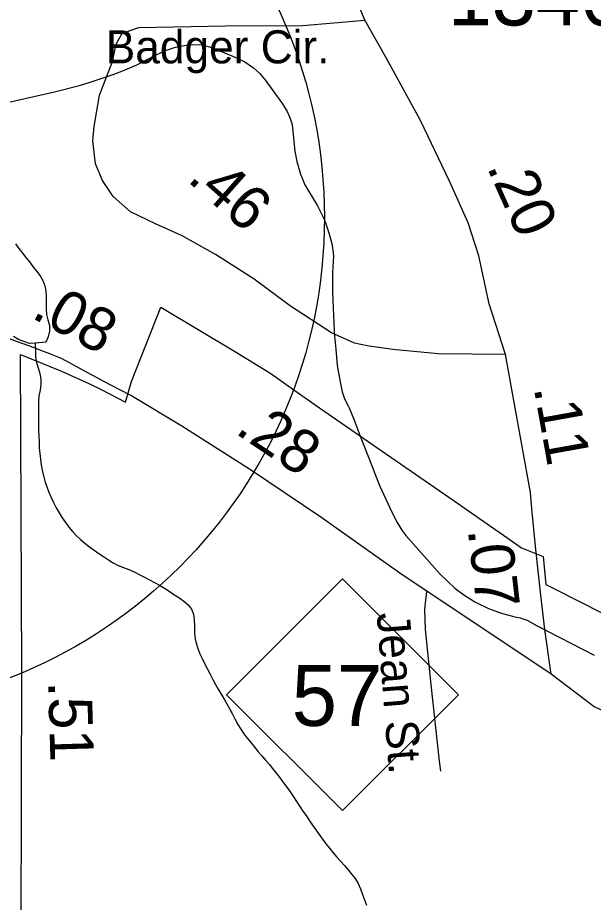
# Model space of a CAD drawing. Extents: x 1950930 to 2061844, y 904556 to 1017002.
# Drawn here: x 1998423 to 2000076, y 961762 to 964303 of the extents above; entities that cross this region are included whole.
import ezdxf

# ---------------------------------------------------------------- set-up
doc = ezdxf.new("R2010")
doc.units = 0
for name, color, linetype in [('Exist Boundary Political City Limit New', 7, 'Continuous'), ('Exist Hydrographic Misc Water Feature', 7, 'Continuous'), ('Exist Road Blue Ridge Parkway', 7, 'Continuous'), ('Exist Road Non-System Type 51', 7, 'Continuous'), ('Exist Road Non-System Type 51 Label', 7, 'Continuous'), ('Exist Road Primary NC Attributed', 7, 'Continuous'), ('Exist Road Primary NC Service Mileage Hundredths English Label', 7, 'Continuous'), ('Exist Road Primary NC Shield CELL', 7, 'Continuous'), ('Exist Road Primary NC Shield Number Label', 7, 'Continuous'), ('Exist Road Primary US Structure Standard Bridge CELL', 7, 'Continuous'), ('Exist Road Secondary Mileage Hundredths English Label', 7, 'Continuous'), ('Exist Road Secondary Type 51 Attributed', 7, 'Continuous'), ('Exist Road Secondary Type 51 Label', 7, 'Continuous'), ('Exist Road Secondary Type 51 Number Label', 7, 'Continuous'), ('Map Preparation Boundary City Limit Buffer Line', 7, 'Continuous')]:
    doc.layers.add(name, color=color, linetype=linetype)

msp = doc.modelspace()

# ---------------------------------------------------------------- linework, layer by layer
at = {"layer": 'Exist Boundary Political City Limit New'}
msp.add_lwpolyline([(1998431.6, 961313.7), (1998434.5, 962426.2), (1998430.5, 963335.1), (1998549, 963286.9), (1998627.4, 963251.6), (1998662.8, 963234.4), (1998732.6, 963198.2), (1998749.4, 963257.2), (1998833.5, 963471.5), (1999048.1, 963343.2), (1999146.9, 963282.8), (1999215.8, 963233.6), (1999277.5, 963190.9), (1999441.9, 963077), (1999688.5, 962906.2), (1999780.9, 962842.2), (1999830.5, 962807.8), (1999869.9, 962780.2), (1999932.4, 962755.3), (1999939.2, 962674.9), (2000055.1, 962615.8), (2000142.2, 962571.4)], dxfattribs=at)
msp.add_lwpolyline([(1998431.6, 961313.7), (1998434.5, 962426.2), (1998430.5, 963335.1), (1998549, 963286.9), (1998627.4, 963251.6), (1998662.8, 963234.4), (1998732.6, 963198.2), (1998749.4, 963257.2), (1998833.5, 963471.5), (1999048.1, 963343.2), (1999146.9, 963282.8), (1999215.8, 963233.6), (1999277.5, 963190.9), (1999441.9, 963077), (1999688.5, 962906.2), (1999780.9, 962842.2), (1999830.5, 962807.8), (1999869.9, 962780.2), (1999932.4, 962755.3), (1999939.2, 962674.9), (2000055.1, 962615.8), (2000142.2, 962571.4)], dxfattribs=at)
at = {"layer": 'Exist Hydrographic Misc Water Feature'}
for p, q in [((1999327.7, 963587), (1999326.7, 963569.9)), ((1999331.8, 963404.1), (1999332.7, 963388.8)), ((1999340.7, 963304), (1999347.6, 963261.9)), ((1999371.6, 963188), (1999374.7, 963181.8)), ((1999460.2, 962963.9), (1999462.7, 962957.5)), ((1999678.4, 962663.7), (1999703.8, 962644.8))]:
    msp.add_line(p, q, dxfattribs=at)
for points in [[(1998829.3, 964200.2), (1998844.6, 964207.1), (1998870.5, 964215.7)], [(1998829.3, 964200.2), (1998844.6, 964207.1), (1998870.5, 964215.7)], [(1998870.5, 964215.7), (1998883.6, 964220.2), (1998919.7, 964226), (1998951.9, 964224.8), (1998980.8, 964217.1), (1999017.1, 964201.9)], [(1998870.5, 964215.7), (1998883.6, 964220.2), (1998919.7, 964226), (1998951.9, 964224.8), (1998980.8, 964217.1), (1999017.1, 964201.9)], [(1998600.6, 964108.1), (1998630.6, 964117.4), (1998696.6, 964139), (1998731.6, 964152.7), (1998764.7, 964167.2), (1998820.4, 964196.4), (1998829.3, 964200.2)], [(1998600.6, 964108.1), (1998630.6, 964117.4), (1998696.6, 964139), (1998731.6, 964152.7), (1998764.7, 964167.2), (1998820.4, 964196.4), (1998829.3, 964200.2)], [(1999017.1, 964201.9), (1999042.5, 964191.3), (1999074.7, 964175.4), (1999100.5, 964158.5)], [(1999017.1, 964201.9), (1999042.5, 964191.3), (1999074.7, 964175.4), (1999100.5, 964158.5)], [(1999100.5, 964158.5), (1999118.6, 964142.2), (1999126, 964132.9)], [(1999100.5, 964158.5), (1999118.6, 964142.2), (1999126, 964132.9)], [(1999126, 964132.9), (1999132.3, 964124.7), (1999183.6, 964054.8), (1999196.7, 964033.1), (1999203.5, 964017.8)], [(1999126, 964132.9), (1999132.3, 964124.7), (1999183.6, 964054.8), (1999196.7, 964033.1), (1999203.5, 964017.8)], [(1998357.8, 964051.2), (1998528.6, 964089.4), (1998600.6, 964108.1)], [(1998357.8, 964051.2), (1998528.6, 964089.4), (1998600.6, 964108.1)], [(1999203.5, 964017.8), (1999205.5, 964013.2), (1999210.7, 963995.5)], [(1999203.5, 964017.8), (1999205.5, 964013.2), (1999210.7, 963995.5)], [(1999210.7, 963995.5), (1999217.6, 963927.9), (1999219.1, 963919.7)], [(1999210.7, 963995.5), (1999217.6, 963927.9), (1999219.1, 963919.7)], [(1999219.1, 963919.7), (1999224.4, 963889.5), (1999234.6, 963853.5), (1999239.8, 963841.5)], [(1999219.1, 963919.7), (1999224.4, 963889.5), (1999234.6, 963853.5), (1999239.8, 963841.5)], [(1999239.8, 963841.5), (1999247.8, 963822.6), (1999283.6, 963762.6), (1999302.7, 963723.8), (1999308.5, 963707.4)], [(1999239.8, 963841.5), (1999247.8, 963822.6), (1999283.6, 963762.6), (1999302.7, 963723.8), (1999308.5, 963707.4)], [(1999308.5, 963707.4), (1999316.7, 963684.4), (1999323.6, 963656.7)], [(1999308.5, 963707.4), (1999316.7, 963684.4), (1999323.6, 963656.7)], [(1999323.6, 963656.7), (1999325.7, 963648.4), (1999328.4, 963627.6)], [(1999323.6, 963656.7), (1999325.7, 963648.4), (1999328.4, 963627.6)], [(1998416.9, 963653), (1998426.1, 963639.9), (1998436.2, 963626.6), (1998446.4, 963614.1), (1998457.1, 963601.5), (1998466.3, 963588.2), (1998476.8, 963574.9), (1998487, 963561.6), (1998495.2, 963547.3), (1998500.8, 963532.4), (1998503.2, 963516.9), (1998504.5, 963500.5), (1998504.7, 963483.9), (1998504.7, 963466.7), (1998505.9, 963450.3), (1998509.6, 963434.8), (1998514.1, 963418.2), (1998514.1, 963402.5), (1998510.4, 963386.4), (1998503.2, 963370.8), (1998472.9, 963367.3)], [(1999328.4, 963627.6), (1999329.6, 963617.4), (1999327.7, 963587)], [(1999328.4, 963627.6), (1999329.6, 963617.4), (1999327.7, 963587)], [(1999326.7, 963569.9), (1999326.7, 963513.1), (1999331.8, 963404.1)], [(1999326.7, 963569.9), (1999326.7, 963513.1), (1999331.8, 963404.1)], [(1998472.9, 963367.3), (1998456.7, 963366.9), (1998440.9, 963372.1), (1998425.3, 963378.2), (1998410.9, 963386.5)], [(1999332.7, 963388.8), (1999336.6, 963350.1), (1999340.7, 963304)], [(1999332.7, 963388.8), (1999336.6, 963350.1), (1999340.7, 963304)], [(1998472.9, 963367.3), (1998473.5, 963345.2), (1998474.1, 963328.5), (1998477, 963312.3), (1998481.5, 963296.5), (1998486.4, 963280.8), (1998489.7, 963264.5), (1998489.7, 963248.7), (1998487, 963232.5), (1998483.7, 963216.3), (1998482.3, 963199.9), (1998482.1, 963183.3), (1998482.9, 963166.9), (1998482.9, 963149.4), (1998482.7, 963133.2), (1998482.9, 963116.9), (1998483.5, 963100.2), (1998484.4, 963083.9), (1998484.8, 963066.8), (1998486, 963051.1), (1998488, 963034.6), (1998490.3, 963018), (1998492.8, 963002.6), (1998496.7, 962987), (1998500.8, 962971.3), (1998506.3, 962955.5), (1998512.2, 962940.1), (1998519, 962924.8), (1998525.8, 962909.9), (1998533.6, 962895), (1998542.2, 962880.3), (1998550.8, 962865.9), (1998560, 962852.8), (1998569.9, 962839.5), (1998580.1, 962827), (1998591.2, 962815.2), (1998602.9, 962804), (1998615.6, 962793.1), (1998628.7, 962783.1), (1998642, 962772.9), (1998655.8, 962763.9), (1998669.5, 962754.6), (1998683.3, 962745.2), (1998696.8, 962736.7), (1998711.1, 962729.2), (1998727.1, 962723), (1998742.3, 962717.5), (1998757.5, 962710.7), (1998771.8, 962703.2), (1998786.6, 962695.3), (1998801.2, 962687.9), (1998815.5, 962680), (1998830.1, 962672.5), (1998844, 962664), (1998857.8, 962655.3), (1998871.5, 962645.9), (1998885.6, 962636.9), (1998900.2, 962626.5), (1998912.3, 962615.8), (1998922.1, 962603.3), (1998927.5, 962589.1), (1998929.9, 962573.3), (1998931, 962556.1), (1998931, 962539.1), (1998931.8, 962522.7), (1998934.9, 962506), (1998940, 962491), (1998946.3, 962475.4), (1998953.3, 962460.6), (1998960.5, 962445.7), (1998967.9, 962431.5), (1998975.7, 962416.6), (1998983.5, 962401.6), (1998991.2, 962387.4), (1998999, 962373.6), (1999007.4, 962359.5), (1999015.6, 962345.2), (1999023.8, 962331.4), (1999032.1, 962316.3), (1999039.8, 962302.1), (1999047.6, 962287.2), (1999055.4, 962272.9), (1999063.2, 962258.8), (1999072.4, 962245.6), (1999082.7, 962232.3), (1999093, 962219.8), (1999103.4, 962206.4), (1999113.7, 962193.9), (1999124.3, 962182.1), (1999135, 962169.5), (1999145.9, 962157.4), (1999156.3, 962143.5), (1999166.6, 962131), (1999176.6, 962118.5), (1999186.5, 962105.3), (1999196.1, 962092.1), (1999205.3, 962078.8), (1999214.5, 962064.5), (1999223.8, 962051.4), (1999232.8, 962037.3)], [(1999347.6, 963261.9), (1999354.8, 963228), (1999359.9, 963213.9)], [(1999347.6, 963261.9), (1999354.8, 963228), (1999359.9, 963213.9)], [(1999359.9, 963213.9), (1999363.6, 963204.3), (1999371.6, 963188)], [(1999359.9, 963213.9), (1999363.6, 963204.3), (1999371.6, 963188)], [(1999374.7, 963181.8), (1999388.4, 963149.8), (1999408.7, 963096.2)], [(1999374.7, 963181.8), (1999388.4, 963149.8), (1999408.7, 963096.2)], [(1999408.7, 963096.2), (1999431.9, 963035.2), (1999460.2, 962963.9)], [(1999408.7, 963096.2), (1999431.9, 963035.2), (1999460.2, 962963.9)], [(1999462.7, 962957.5), (1999498.5, 962880.1), (1999512.7, 962852.8), (1999525.6, 962830.6), (1999537.9, 962815), (1999635.5, 962705.1), (1999657.7, 962683), (1999678.4, 962663.7)], [(1999462.7, 962957.5), (1999498.5, 962880.1), (1999512.7, 962852.8), (1999525.6, 962830.6), (1999537.9, 962815), (1999635.5, 962705.1), (1999657.7, 962683), (1999678.4, 962663.7)], [(1999703.8, 962644.8), (1999735.8, 962624.9), (1999774.5, 962605.8), (1999803.7, 962595.3)], [(1999703.8, 962644.8), (1999735.8, 962624.9), (1999774.5, 962605.8), (1999803.7, 962595.3)], [(1999803.7, 962595.3), (1999812.7, 962592.2), (1999818.6, 962590.5)], [(1999803.7, 962595.3), (1999812.7, 962592.2), (1999818.6, 962590.5)], [(1999818.6, 962590.5), (1999843.6, 962583.6), (1999855.7, 962581.1)], [(1999818.6, 962590.5), (1999843.6, 962583.6), (1999855.7, 962581.1)], [(1999855.7, 962581.1), (1999865.8, 962579.2), (1999876.7, 962575.1)], [(1999855.7, 962581.1), (1999865.8, 962579.2), (1999876.7, 962575.1)], [(1999876.7, 962575.1), (1999885.7, 962571.7), (1999914.6, 962556.1), (2000078.6, 962471.8)], [(1999876.7, 962575.1), (1999885.7, 962571.7), (1999914.6, 962556.1), (2000078.6, 962471.8)], [(1999232.8, 962037.3), (1999241.6, 962023.9), (1999251, 962010.7), (1999260.5, 961996.2), (1999269.7, 961983.1), (1999278.9, 961969.9), (1999288.6, 961956.2), (1999298.2, 961943), (1999308.1, 961929.8), (1999317.9, 961917.3), (1999328.4, 961903.9), (1999339, 961891.3), (1999350.3, 961879.8), (1999361.4, 961867.2), (1999372, 961854.6), (1999382.7, 961842.1), (1999392.1, 961829.7), (1999400.7, 961815.4), (1999407.1, 961800.6), (1999413.4, 961784.6), (1999419, 961769.2), (1999424.9, 961754)]]:
    msp.add_lwpolyline(points, dxfattribs=at)
at = {"layer": 'Exist Road Blue Ridge Parkway'}
msp.add_circle((1997884.4, 963728.9), 1419.3, dxfattribs=at)
at = {"layer": 'Exist Road Non-System Type 51'}
msp.add_lwpolyline([(1999596.4, 962654.3), (1999591.5, 962604.1), (1999593.1, 962545.6), (1999609.1, 962387.4), (1999633.4, 962167.4), (1999637.1, 962138.6)], dxfattribs=at)
at = {"layer": 'Exist Road Primary NC Attributed'}
for points in [[(1999955.2, 962417.1), (1999520.1, 962707.3), (1999293.2, 962867.9), (1999091, 963003.8), (1998894.3, 963129.7), (1998747.7, 963217.7), (1998744.3, 963219.5), (1998670.5, 963257.9), (1998640.7, 963273.9), (1998631, 963279.1), (1998550.2, 963322.5), (1998544, 963325.9), (1998519.8, 963335), (1998454.5, 963359.8), (1998419.3, 963373), (1998341.3, 963402.3)], [(2000699, 962171.9), (2000674.6, 962174.9), (2000623.3, 962186.1), (2000545.1, 962199.8), (2000494.3, 962201.8), (2000447.4, 962207.7), (2000332.1, 962233.1), (2000271.5, 962250.7), (2000222.6, 962262.4), (2000175.7, 962280), (2000078, 962322.8), (1999955.2, 962417.1)]]:
    msp.add_lwpolyline(points, dxfattribs=at)
at = {"layer": 'Exist Road Primary NC Shield CELL'}
msp.add_lwpolyline([(1999022.5, 962358.1), (1999355.5, 962691.1), (1999688.5, 962358.1), (1999355.5, 962025.1)], close=True, dxfattribs=at)
at = {"layer": 'Exist Road Secondary Type 51 Attributed'}
for points in [[(1999420.1, 964295.3), (1999378, 964400.3), (1999357.9, 964449.8), (1999347.1, 964494.5), (1999334.8, 964593.4), (1999327, 964765.4)], [(1998771.1, 964274.4), (1999019.2, 964279.1), (1999241.4, 964280.6), (1999420.1, 964295.3)], [(1999823.9, 963335), (1999776.4, 963480.9), (1999746.8, 963618.9), (1999716.9, 963713), (1999663.2, 963833.1), (1999579.6, 964007.1), (1999479.9, 964189.2), (1999420.1, 964295.3)], [(1999823.9, 963335), (1999630.1, 963337.2), (1999500.2, 963349.5), (1999426.1, 963359.7), (1999390.1, 963367.6), (1999324.3, 963397.8), (1999206.4, 963473.9), (1999102.4, 963552), (1998990.6, 963622.2), (1998894.7, 963676.4), (1998818.8, 963710.6), (1998746.9, 963744.7), (1998697, 963788.7), (1998666.6, 963835), (1998646.5, 963882.9), (1998638.8, 963949.3), (1998642.6, 963990.2), (1998658.1, 964079.8), (1998695.1, 964177.1), (1998705.9, 964226.6), (1998722.3, 964256.4), (1998742.5, 964264.4), (1998771.1, 964274.4)], [(1999955.2, 962417.1), (1999936.7, 962545.3), (1999924.4, 962652.9), (1999910.4, 962775.4), (1999899.5, 962892.2), (1999895.2, 962939), (1999823.9, 963335)]]:
    msp.add_lwpolyline(points, dxfattribs=at)
at = {"layer": 'Map Preparation Boundary City Limit Buffer Line'}
msp.add_lwpolyline([(1998431.6, 961313.7), (1998434.5, 962426.2), (1998430.5, 963335.1), (1998549, 963286.9), (1998627.4, 963251.6), (1998662.8, 963234.4), (1998732.6, 963198.2), (1998749.4, 963257.2), (1998833.5, 963471.5), (1999048.1, 963343.2), (1999146.9, 963282.8), (1999215.8, 963233.6), (1999277.5, 963190.9), (1999441.9, 963077), (1999688.5, 962906.2), (1999780.9, 962842.2), (1999830.5, 962807.8), (1999869.9, 962780.2), (1999932.4, 962755.3), (1999939.2, 962674.9), (2000055.1, 962615.8), (2000142.2, 962571.4)], dxfattribs=at)

# ---------------------------------------------------------------- texts
at = {"layer": 'Exist Road Non-System Type 51 Label'}
msp.add_text('Jean St.', height=95, rotation=274.4433, dxfattribs=at).set_placement((1999453.7, 962591.7))
at = {"layer": 'Exist Road Primary NC Service Mileage Hundredths English Label'}
for s, rotation, p in [('.08', 331.7624, (1998458.6, 963442.7)), ('.28', 326.0857, (1999043.8, 963110.9))]:
    msp.add_text(s, height=125, rotation=rotation, dxfattribs=at).set_placement(p)
at = {"layer": 'Exist Road Primary NC Shield Number Label'}
msp.add_text('57', height=175, dxfattribs=at).set_placement((1999209.6, 962268.4))
at = {"layer": 'Exist Road Primary US Structure Standard Bridge CELL'}
for s, rotation, p in [('.46', 318.5667, (1998906.7, 963835.1)), ('.20', 294.0931, (1999769.1, 963874.1)), ('.51', 271.6991, (1998510.1, 962396.4))]:
    msp.add_text(s, height=125, rotation=rotation, dxfattribs=at).set_placement(p)
at = {"layer": 'Exist Road Secondary Mileage Hundredths English Label'}
for s, rotation, p in [('.11', 280.1957, (1999904.6, 963239.7)), ('.07', 276.5032, (1999715.2, 962832.1))]:
    msp.add_text(s, height=125, rotation=rotation, dxfattribs=at).set_placement(p)
at = {"layer": 'Exist Road Secondary Type 51 Label'}
msp.add_text('Badger Cir.', height=95, dxfattribs=at).set_placement((1998675.7, 964171.4))
at = {"layer": 'Exist Road Secondary Type 51 Number Label'}
msp.add_text('1346', height=170, dxfattribs=at).set_placement((1999658.1, 964280.2))

doc.saveas('drawing.dxf')
